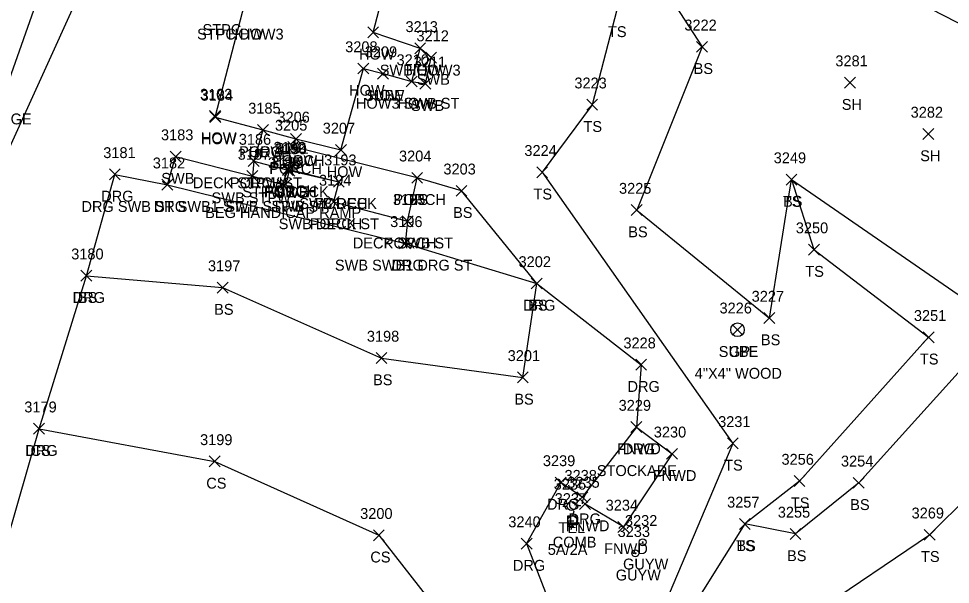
# Model space of a CAD drawing. Extents: x 1477930 to 1480780, y 774090 to 784647.
# Drawn here: x 1479511.3 to 1479682.6, y 774857.9 to 774961.9 of the extents above; entities that cross this region are included whole.
import ezdxf

# ---------------------------------------------------------------- set-up
doc = ezdxf.new("R2010")
doc.units = 0
for name, color, linetype in [('L_A', 7, 'Continuous'), ('L_C', 7, 'Continuous'), ('L_I', 7, 'Continuous'), ('L_TIC', 7, 'Continuous'), ('LAHR', 7, 'Continuous'), ('LBC', 7, 'Continuous'), ('LBF', 7, 'Continuous'), ('LELB', 7, 'Continuous'), ('LFNC', 7, 'Continuous'), ('R_A', 7, 'Continuous'), ('R_C', 7, 'Continuous'), ('R_I', 7, 'Continuous'), ('R_TIC', 7, 'Continuous'), ('RDG', 7, 'Continuous'), ('RGP', 7, 'Continuous'), ('RSW', 7, 'Continuous'), ('U_A', 7, 'Continuous'), ('U_C', 7, 'Continuous'), ('U_I', 7, 'Continuous'), ('U_TIC', 7, 'Continuous'), ('UP', 7, 'Continuous'), ('UPGW', 7, 'Continuous')]:
    doc.layers.add(name, color=color, linetype=linetype)

msp = doc.modelspace()

# ---------------------------------------------------------------- linework, layer by layer
at = {"layer": 'L_TIC'}
for points in [[(1479575.51, 774958.38), (1479577.51, 774960.38)], [(1479577.51, 774958.38), (1479575.51, 774960.38)], [(1479584.13, 774955.44), (1479586.13, 774957.44)], [(1479586.13, 774955.44), (1479584.13, 774957.44)], [(1479635.94, 774955.73), (1479637.94, 774957.73)], [(1479637.94, 774955.73), (1479635.94, 774957.73)], [(1479573.7, 774951.74), (1479575.7, 774953.74)], [(1479575.7, 774951.74), (1479573.7, 774953.74)], [(1479577.31, 774950.81), (1479579.31, 774952.81)], [(1479579.31, 774950.81), (1479577.31, 774952.81)], [(1479582.58, 774949.35), (1479584.58, 774951.35)], [(1479584.58, 774949.35), (1479582.58, 774951.35)], [(1479663.14, 774949.14), (1479665.14, 774951.14)], [(1479665.14, 774949.14), (1479663.14, 774951.14)], [(1479615.74, 774945.08), (1479617.74, 774947.08)], [(1479617.74, 774945.08), (1479615.74, 774947.08)], [(1479546.45, 774943), (1479548.45, 774945)], [(1479548.45, 774943), (1479546.45, 774945)], [(1479546.49, 774942.82), (1479548.49, 774944.82)], [(1479548.49, 774942.82), (1479546.49, 774944.82)], [(1479555.24, 774940.44), (1479557.24, 774942.44)], [(1479557.24, 774940.44), (1479555.24, 774942.44)], [(1479555.24, 774940.44), (1479557.24, 774942.44)], [(1479557.24, 774940.44), (1479555.24, 774942.44)], [(1479677.54, 774939.7), (1479679.54, 774941.7)], [(1479679.54, 774939.7), (1479677.54, 774941.7)], [(1479561.3, 774938.8), (1479563.3, 774940.8)], [(1479563.3, 774938.8), (1479561.3, 774940.8)], [(1479561.3, 774938.8), (1479563.3, 774940.8)], [(1479563.3, 774938.8), (1479561.3, 774940.8)], [(1479560.79, 774937.32), (1479562.79, 774939.32)], [(1479562.79, 774937.32), (1479560.79, 774939.32)], [(1479569.57, 774936.77), (1479571.57, 774938.77)], [(1479571.57, 774936.77), (1479569.57, 774938.77)], [(1479553.55, 774934.72), (1479555.55, 774936.72)], [(1479555.55, 774934.72), (1479553.55, 774936.72)], [(1479553.55, 774934.72), (1479555.55, 774936.72)], [(1479555.55, 774934.72), (1479553.55, 774936.72)], [(1479559.81, 774933.06), (1479561.81, 774935.06)], [(1479561.81, 774933.06), (1479559.81, 774935.06)], [(1479559.81, 774933.06), (1479561.81, 774935.06)], [(1479561.81, 774933.06), (1479559.81, 774935.06)], [(1479559.88, 774933.25), (1479561.88, 774935.25)], [(1479561.88, 774933.25), (1479559.88, 774935.25)], [(1479553.31, 774931.97), (1479555.31, 774933.97)], [(1479555.31, 774931.97), (1479553.31, 774933.97)], [(1479583.59, 774931.65), (1479585.59, 774933.65)], [(1479585.59, 774931.65), (1479583.59, 774933.65)], [(1479583.59, 774931.65), (1479585.59, 774933.65)], [(1479585.59, 774931.65), (1479583.59, 774933.65)], [(1479606.55, 774932.66), (1479608.55, 774934.66)], [(1479608.55, 774932.66), (1479606.55, 774934.66)], [(1479652.38, 774931.32), (1479654.38, 774933.32)], [(1479654.38, 774931.32), (1479652.38, 774933.32)], [(1479652.38, 774931.32), (1479654.38, 774933.32)], [(1479654.38, 774931.32), (1479652.38, 774933.32)], [(1479558.84, 774930.4), (1479560.84, 774932.4)], [(1479560.84, 774930.4), (1479558.84, 774932.4)], [(1479569.18, 774930.93), (1479571.18, 774932.93)], [(1479571.18, 774930.93), (1479569.18, 774932.93)], [(1479591.74, 774929.26), (1479593.74, 774931.26)], [(1479593.74, 774929.26), (1479591.74, 774931.26)], [(1479568.23, 774927.2), (1479570.23, 774929.2)], [(1479570.23, 774927.2), (1479568.23, 774929.2)], [(1479623.94, 774925.71), (1479625.94, 774927.71)], [(1479625.94, 774925.71), (1479623.94, 774927.71)], [(1479581.83, 774923.66), (1479583.83, 774925.66)], [(1479583.83, 774923.66), (1479581.83, 774925.66)], [(1479656.51, 774918.44), (1479658.51, 774920.44)], [(1479658.51, 774918.44), (1479656.51, 774920.44)], [(1479522.79, 774913.64), (1479524.79, 774915.64)], [(1479524.79, 774913.64), (1479522.79, 774915.64)], [(1479605.56, 774912.22), (1479607.56, 774914.22)], [(1479607.56, 774912.22), (1479605.56, 774914.22)], [(1479547.84, 774911.46), (1479549.84, 774913.46)], [(1479549.84, 774911.46), (1479547.84, 774913.46)], [(1479648.32, 774905.86), (1479650.32, 774907.86)], [(1479650.32, 774905.86), (1479648.32, 774907.86)], [(1479677.57, 774902.32), (1479679.57, 774904.32)], [(1479679.57, 774902.32), (1479677.57, 774904.32)], [(1479577.03, 774898.51), (1479579.03, 774900.51)], [(1479579.03, 774898.51), (1479577.03, 774900.51)], [(1479603, 774894.95), (1479605, 774896.95)], [(1479605, 774894.95), (1479603, 774896.95)], [(1479514.09, 774885.51), (1479516.09, 774887.51)], [(1479516.09, 774885.51), (1479514.09, 774887.51)], [(1479623.88, 774885.81), (1479625.88, 774887.81)], [(1479625.88, 774885.81), (1479623.88, 774887.81)], [(1479641.59, 774882.82), (1479643.59, 774884.82)], [(1479643.59, 774882.82), (1479641.59, 774884.82)], [(1479630.42, 774880.9), (1479632.42, 774882.9)], [(1479632.42, 774880.9), (1479630.42, 774882.9)], [(1479546.39, 774879.5), (1479548.39, 774881.5)], [(1479548.39, 774879.5), (1479546.39, 774881.5)], [(1479653.86, 774875.89), (1479655.86, 774877.89)], [(1479655.86, 774875.89), (1479653.86, 774877.89)], [(1479664.73, 774875.56), (1479666.73, 774877.56)], [(1479666.73, 774875.56), (1479664.73, 774877.56)], [(1479614.44, 774871.66), (1479616.44, 774873.66)], [(1479616.44, 774871.66), (1479614.44, 774873.66)], [(1479643.81, 774868.01), (1479645.81, 774870.01)], [(1479645.81, 774868.01), (1479643.81, 774870.01)], [(1479643.81, 774868.01), (1479645.81, 774870.01)], [(1479645.81, 774868.01), (1479643.81, 774870.01)], [(1479576.54, 774865.92), (1479578.54, 774867.92)], [(1479578.54, 774865.92), (1479576.54, 774867.92)], [(1479621.49, 774867.45), (1479623.49, 774869.45)], [(1479623.49, 774867.45), (1479621.49, 774869.45)], [(1479653.12, 774866.16), (1479655.12, 774868.16)], [(1479655.12, 774866.16), (1479653.12, 774868.16)], [(1479677.77, 774866.01), (1479679.77, 774868.01)], [(1479679.77, 774866.01), (1479677.77, 774868.01)]]:
    msp.add_lwpolyline(points, dxfattribs=at)
at = {"layer": 'LAHR'}
msp.add_lwpolyline([(1479504.17, 774926.13), (1479508.53, 774947.47), (1479523.21, 774989.27)], dxfattribs=at)
at = {"layer": 'LBC'}
msp.add_lwpolyline([(1479558.34, 774985.07), (1479554.33, 774969.65), (1479552.4, 774963.07), (1479547.45, 774944), (1479547.49, 774943.82), (1479556.24, 774941.44), (1479562.3, 774939.8), (1479570.57, 774937.77), (1479574.7, 774952.74), (1479578.31, 774951.81), (1479583.58, 774950.35), (1479585.13, 774956.44), (1479576.51, 774959.38), (1479581.64, 774979.15)], dxfattribs=at)
at = {"layer": 'LBF'}
for points in [[(1479556.24, 774941.44), (1479554.55, 774935.72), (1479560.81, 774934.06), (1479560.88, 774934.25), (1479570.18, 774931.93)], [(1479569.23, 774928.2), (1479582.83, 774924.66), (1479584.59, 774932.65), (1479561.79, 774938.32), (1479562.3, 774939.8)], [(1479554.55, 774935.72), (1479554.31, 774932.97)], [(1479559.84, 774931.4), (1479560.81, 774934.06)]]:
    msp.add_lwpolyline(points, dxfattribs=at)
at = {"layer": 'LELB'}
for points in [[(1479698.67, 774953.6), (1479671.51, 774967.57), (1479656.01, 774975.64), (1479671.2, 774989.34), (1479658.3, 774999.09), (1479637.91, 774996.32), (1479627.6, 775009.41), (1479640.63, 775024.03), (1479643.43, 775043.81), (1479668.33, 775036.3), (1479698.57, 775024.31)], [(1479657.71, 774852.79), (1479678.77, 774867.01), (1479701, 774889.08), (1479732.59, 774912.18), (1479741.3, 774922.23), (1479718.58, 774955.17), (1479686.39, 774981.9), (1479667.59, 775015.02), (1479668.33, 775036.3)], [(1479580.44, 774995.69), (1479587.48, 775002.68), (1479612.24, 774984.69), (1479628.11, 774970.45), (1479636.94, 774956.73), (1479624.94, 774926.71), (1479649.32, 774906.86), (1479653.38, 774932.32), (1479686.61, 774909.39), (1479687.43, 774900.61), (1479665.73, 774876.56), (1479654.12, 774867.16), (1479644.81, 774869.01), (1479633.41, 774850.84), (1479636.06, 774836.76), (1479657.71, 774852.79)], [(1479479.66, 774839.55), (1479495.29, 774875.17), (1479490.05, 774880.63), (1479497.69, 774904.01), (1479504.17, 774926.13), (1479524, 774969.76), (1479529.8, 774996.91)], [(1479581.64, 774979.15), (1479580.44, 774995.69), (1479607.54, 774976.74), (1479621.25, 774963.52), (1479616.74, 774946.08), (1479607.55, 774933.66), (1479642.59, 774883.82), (1479625.12, 774842.55), (1479619.24, 774831.72)], [(1479523.79, 774914.64), (1479548.84, 774912.46), (1479578.03, 774899.51), (1479604, 774895.95), (1479606.56, 774913.22), (1479592.74, 774930.26), (1479584.59, 774932.65)], [(1479653.38, 774932.32), (1479657.51, 774919.44), (1479678.57, 774903.32), (1479654.86, 774876.89), (1479644.81, 774869.01)], [(1479515.09, 774886.51), (1479547.39, 774880.5), (1479577.54, 774866.92), (1479595.04, 774844.48), (1479611.81, 774847.06)]]:
    msp.add_lwpolyline(points, dxfattribs=at)
at = {"layer": 'LFNC'}
msp.add_lwpolyline([(1479624.88, 774886.81), (1479631.42, 774881.9), (1479622.49, 774868.45), (1479615.44, 774872.66)], dxfattribs=at)
at = {"layer": 'R_TIC'}
for points in [[(1479584.13, 774955.44), (1479586.13, 774957.44)], [(1479586.13, 774955.44), (1479584.13, 774957.44)], [(1479586.15, 774953.75), (1479588.15, 774955.75)], [(1479588.15, 774953.75), (1479586.15, 774955.75)], [(1479582.58, 774949.35), (1479584.58, 774951.35)], [(1479584.58, 774949.35), (1479582.58, 774951.35)], [(1479585.09, 774948.94), (1479587.09, 774950.94)], [(1479587.09, 774948.94), (1479585.09, 774950.94)], [(1479539.2, 774935.55), (1479541.2, 774937.55)], [(1479541.2, 774935.55), (1479539.2, 774937.55)], [(1479560.13, 774932.96), (1479562.13, 774934.96)], [(1479562.13, 774932.96), (1479560.13, 774934.96)], [(1479528.03, 774932.27), (1479530.03, 774934.27)], [(1479530.03, 774932.27), (1479528.03, 774934.27)], [(1479553.31, 774931.97), (1479555.31, 774933.97)], [(1479555.31, 774931.97), (1479553.31, 774933.97)], [(1479537.69, 774930.37), (1479539.69, 774932.37)], [(1479539.69, 774930.37), (1479537.69, 774932.37)], [(1479537.69, 774930.37), (1479539.69, 774932.37)], [(1479539.69, 774930.37), (1479537.69, 774932.37)], [(1479537.69, 774930.37), (1479539.69, 774932.37)], [(1479539.69, 774930.37), (1479537.69, 774932.37)], [(1479558.84, 774930.4), (1479560.84, 774932.4)], [(1479560.84, 774930.4), (1479558.84, 774932.4)], [(1479559.46, 774930.43), (1479561.46, 774932.43)], [(1479561.46, 774930.43), (1479559.46, 774932.43)], [(1479569.18, 774930.93), (1479571.18, 774932.93)], [(1479571.18, 774930.93), (1479569.18, 774932.93)], [(1479568.23, 774927.2), (1479570.23, 774929.2)], [(1479570.23, 774927.2), (1479568.23, 774929.2)], [(1479581.83, 774923.66), (1479583.83, 774925.66)], [(1479583.83, 774923.66), (1479581.83, 774925.66)], [(1479581.37, 774919.59), (1479583.37, 774921.59)], [(1479583.37, 774919.59), (1479581.37, 774921.59)], [(1479581.37, 774919.59), (1479583.37, 774921.59)], [(1479583.37, 774919.59), (1479581.37, 774921.59)], [(1479581.37, 774919.59), (1479583.37, 774921.59)], [(1479583.37, 774919.59), (1479581.37, 774921.59)], [(1479522.79, 774913.64), (1479524.79, 774915.64)], [(1479524.79, 774913.64), (1479522.79, 774915.64)], [(1479605.56, 774912.22), (1479607.56, 774914.22)], [(1479607.56, 774912.22), (1479605.56, 774914.22)], [(1479624.75, 774897.28), (1479626.75, 774899.28)], [(1479626.75, 774897.28), (1479624.75, 774899.28)], [(1479514.09, 774885.51), (1479516.09, 774887.51)], [(1479516.09, 774885.51), (1479514.09, 774887.51)], [(1479623.88, 774885.81), (1479625.88, 774887.81)], [(1479625.88, 774885.81), (1479623.88, 774887.81)], [(1479609.96, 774875.63), (1479611.96, 774877.63)], [(1479611.96, 774875.63), (1479609.96, 774877.63)], [(1479613.93, 774872.93), (1479615.93, 774874.93)], [(1479615.93, 774872.93), (1479613.93, 774874.93)], [(1479603.69, 774864.39), (1479605.69, 774866.39)], [(1479605.69, 774864.39), (1479603.69, 774866.39)]]:
    msp.add_lwpolyline(points, dxfattribs=at)
at = {"layer": 'RDG'}
for points in [[(1479509.08, 774838.11), (1479503.08, 774844.64), (1479515.09, 774886.51), (1479523.79, 774914.64), (1479529.03, 774933.27), (1479538.69, 774931.37)], [(1479582.37, 774920.59), (1479606.56, 774913.22), (1479625.75, 774898.28), (1479624.88, 774886.81), (1479614.93, 774873.93), (1479610.96, 774876.63), (1479604.69, 774865.39), (1479611.81, 774847.06), (1479619.24, 774831.72), (1479623.05, 774823.66)]]:
    msp.add_lwpolyline(points, dxfattribs=at)
at = {"layer": 'RGP'}
msp.add_line((1479643.46, 774904.7), (1479643.46, 774904.7), dxfattribs=at)
for radius in [1.25, 0.0833]:
    msp.add_circle((1479643.46, 774904.7), radius, dxfattribs=at)
at = {"layer": 'RSW'}
for points in [[(1479583.58, 774950.35), (1479586.09, 774949.94), (1479587.15, 774954.75), (1479585.13, 774956.44)], [(1479538.69, 774931.37), (1479540.2, 774936.55), (1479554.31, 774932.97), (1479559.84, 774931.4), (1479560.46, 774931.43), (1479561.13, 774933.96), (1479570.18, 774931.93), (1479569.23, 774928.2)], [(1479538.69, 774931.37), (1479582.37, 774920.59)], [(1479582.83, 774924.66), (1479582.37, 774920.59)]]:
    msp.add_lwpolyline(points, dxfattribs=at)
at = {"layer": 'U_TIC'}
for points in [[(1479577.31, 774950.81), (1479579.31, 774952.81)], [(1479579.31, 774950.81), (1479577.31, 774952.81)], [(1479642.46, 774903.7), (1479644.46, 774905.7)], [(1479644.46, 774903.7), (1479642.46, 774905.7)]]:
    msp.add_lwpolyline(points, dxfattribs=at)
at = {"layer": 'UP'}
for p, q in [((1479611.33, 774872.3), (1479612.16, 774872.3)), ((1479612.99, 774872.31), (1479612.99, 774872.31)), ((1479613.37, 774871.33), (1479613.12, 774870.5)), ((1479614.66, 774872.31), (1479613.82, 774872.31)), ((1479613.82, 774872.31), (1479613.82, 774872.31)), ((1479614.66, 774872.31), (1479614.66, 774872.31)), ((1479612.29, 774868.83), (1479612.29, 774870.5)), ((1479612.29, 774870.5), (1479613.96, 774870.5)), ((1479613.12, 774869.66), (1479613.12, 774869.66)), ((1479613.96, 774870.5), (1479613.96, 774868.83)), ((1479613.96, 774868.83), (1479612.29, 774868.83)), ((1479612.87, 774868), (1479613.12, 774868.83))]:
    msp.add_line(p, q, dxfattribs=at)
for centre in [(1479612.99, 774872.31), (1479613.12, 774869.66)]:
    msp.add_circle(centre, 0.833, dxfattribs=at)
at = {"layer": 'UPGW'}
for centre, radius in [((1479626.03, 774865.63), 0.625), ((1479626.03, 774865.63), 0.0833), ((1479624.69, 774863.61), 0.625), ((1479624.69, 774863.61), 0.0833)]:
    msp.add_circle(centre, radius, dxfattribs=at)

# ---------------------------------------------------------------- texts
at = {"layer": 'L_A'}
for s, p in [('STPC', (1479545.14, 774958.9)), ('TS', (1479619.65, 774958.52)), ('STPC HOW3', (1479544.14, 774958.07)), ('HOW', (1479549.79, 774958.07)), ('HOW', (1479573.9, 774954.38)), ('BS', (1479635.39, 774951.73)), ('HOW', (1479582.51, 774951.44)), ('HOW', (1479572.08, 774947.74)), ('HOW', (1479575.69, 774946.81)), ('HOW', (1479580.96, 774945.35)), ('SH', (1479662.62, 774945.14)), ('HEDGE', (1479504.23, 774942.47)), ('TS', (1479615.15, 774941.08)), ('HOW', (1479544.84, 774939)), ('HOW', (1479544.88, 774938.82)), ('PORCH', (1479551.86, 774936.44)), ('HOW', (1479553.62, 774936.44)), ('PORCH', (1479557.92, 774934.8)), ('HOW', (1479559.69, 774934.8)), ('SH', (1479677.03, 774935.7)), ('PORCH', (1479557.41, 774933.32)), ('HOW', (1479567.96, 774932.77)), ('DECK STPW ST', (1479543.36, 774930.72)), ('PORCH', (1479550.17, 774930.72)), ('PORCH', (1479556.5, 774929.25)), ('SWB STPW', (1479546.8, 774927.97)), ('STPW DECK', (1479552.44, 774929.06)), ('PORCH', (1479556.43, 774929.06)), ('PORCH', (1479580.22, 774927.65)), ('BS', (1479583.03, 774927.65)), ('TS', (1479605.96, 774928.66)), ('SWB STPW ST', (1479549.33, 774926.4)), ('PORCH', (1479565.8, 774926.93)), ('TS', (1479651.79, 774927.32)), ('BS', (1479651.82, 774927.32)), ('BS', (1479591.19, 774925.26)), ('PORCH', (1479564.85, 774923.2)), ('BS', (1479623.38, 774921.71)), ('PORCH', (1479578.46, 774919.66)), ('TS', (1479655.92, 774914.44)), ('BS', (1479522.23, 774909.64)), ('BS', (1479547.28, 774907.46)), ('BS', (1479605, 774908.22)), ('BS', (1479647.76, 774901.86)), ('TS', (1479676.98, 774898.32)), ('BS', (1479576.48, 774894.51)), ('BS', (1479602.44, 774890.95)), ('CS', (1479513.53, 774881.51)), ('FNWD', (1479621.34, 774881.81)), ('TS', (1479641, 774878.82)), ('FNWD', (1479627.88, 774876.9)), ('CS', (1479545.83, 774875.5)), ('TS', (1479653.27, 774871.89)), ('BS', (1479664.17, 774871.56)), ('FNWD', (1479611.91, 774867.66)), ('FNWD', (1479618.95, 774863.45)), ('TS', (1479643.21, 774864.01)), ('BS', (1479643.25, 774864.01)), ('CS', (1479575.98, 774861.92)), ('BS', (1479652.56, 774862.16)), ('TS', (1479677.18, 774862.01))]:
    msp.add_text(s, height=2, dxfattribs=at).set_placement(p)
at = {"layer": 'L_C'}
msp.add_text('BEG HANDICAP RAMP', height=2, dxfattribs=at).set_placement((1479545.63, 774925.25))
at = {"layer": 'L_I'}
for s, p in [('3213', (1479582.44, 774959.44)), ('3222', (1479633.69, 774959.73)), ('3208', (1479571.36, 774955.74)), ('3209', (1479574.96, 774954.81)), ('3210', (1479580.8, 774953.35)), ('3281', (1479661.44, 774953.14)), ('3223', (1479613.48, 774949.08)), ('3103', (1479544.68, 774947)), ('3184', (1479544.8, 774946.82)), ('3185', (1479553.54, 774944.44)), ('3185', (1479553.54, 774944.44)), ('3282', (1479675.28, 774943.7)), ('3205', (1479558.45, 774941.32)), ('3206', (1479558.91, 774942.8)), ('3206', (1479558.91, 774942.8)), ('3207', (1479567.23, 774940.77)), ('3186', (1479551.8, 774938.72)), ('3186', (1479551.8, 774938.72)), ('3192', (1479558.19, 774937.25)), ('3191', (1479558.68, 774937.06)), ('3191', (1479558.68, 774937.06)), ('3224', (1479604.29, 774936.66)), ('3187', (1479551.61, 774935.97)), ('3188', (1479557.15, 774934.4)), ('3193', (1479567.49, 774934.93)), ('3204', (1479581.25, 774935.65)), ('3204', (1479581.25, 774935.65)), ('3249', (1479650.11, 774935.32)), ('3249', (1479650.11, 774935.32)), ('3203', (1479589.41, 774933.26)), ('3194', (1479566.54, 774931.2)), ('3225', (1479621.68, 774929.71)), ('3195', (1479580.14, 774927.66)), ('3250', (1479654.17, 774922.44)), ('3180', (1479521.01, 774917.64)), ('3202', (1479603.22, 774916.22)), ('3197', (1479546.14, 774915.46)), ('3227', (1479646.06, 774909.86)), ('3251', (1479675.87, 774906.32)), ('3198', (1479575.34, 774902.51)), ('3201', (1479601.22, 774898.95)), ('3179', (1479512.39, 774889.51)), ('3229', (1479621.61, 774889.81)), ('3231', (1479639.9, 774886.82)), ('3230', (1479628.07, 774884.9)), ('3199', (1479544.69, 774883.5)), ('3256', (1479651.54, 774879.89)), ('3254', (1479662.47, 774879.56)), ('3235', (1479612.18, 774875.66)), ('3234', (1479619.23, 774871.45)), ('3257', (1479641.55, 774872.01)), ('3257', (1479641.55, 774872.01)), ('3200', (1479574.11, 774869.92)), ('3255', (1479650.86, 774870.16)), ('3269', (1479675.45, 774870.01))]:
    msp.add_text(s, height=2, dxfattribs=at).set_placement(p)
at = {"layer": 'R_A'}
for s, p in [('SWB HOW3', (1479577.71, 774951.44)), ('SWB', (1479584.51, 774949.75)), ('HOW3 SWB ST', (1479573.33, 774945.35)), ('SWB', (1479583.45, 774944.94)), ('SWB', (1479537.56, 774931.55)), ('DRG', (1479526.52, 774928.27)), ('SWB STPW', (1479546.8, 774927.97)), ('SWB', (1479558.5, 774928.96)), ('DRG SWB ST SWB1 ST', (1479522.89, 774926.37)), ('DRG SWB ST SWB1 ST', (1479522.89, 774926.37)), ('DRG', (1479536.18, 774926.37)), ('SWB STPW ST', (1479549.33, 774926.4)), ('SWB', (1479557.82, 774926.43)), ('SWB DECK', (1479562.92, 774926.93)), ('SWB DECK ST', (1479559.14, 774923.2)), ('DECK SWB ST', (1479572.75, 774919.66)), ('SWB SWB1 DRG ST', (1479569.47, 774915.59)), ('SWB SWB1 DRG ST', (1479569.47, 774915.59)), ('DRG', (1479579.86, 774915.59)), ('DRG', (1479521.27, 774909.64)), ('DRG', (1479604.05, 774908.22)), ('GP', (1479641.9, 774899.7)), ('DRG', (1479623.24, 774893.28)), ('DRG', (1479512.57, 774881.51)), ('DRG', (1479622.37, 774881.81)), ('DRG', (1479608.45, 774871.63)), ('DRG', (1479612.42, 774868.93)), ('DRG', (1479602.18, 774860.39))]:
    msp.add_text(s, height=2, dxfattribs=at).set_placement(p)
at = {"layer": 'R_C'}
for s, p in [('4"X4" WOOD', (1479635.6, 774895.7)), ('STOCKADE', (1479617.6, 774877.81))]:
    msp.add_text(s, height=2, dxfattribs=at).set_placement(p)
at = {"layer": 'R_I'}
for s, p in [('3213', (1479582.44, 774959.44)), ('3212', (1479584.46, 774957.75)), ('3210', (1479580.8, 774953.35)), ('3211', (1479583.96, 774952.94)), ('3183', (1479537.51, 774939.55)), ('3181', (1479526.9, 774936.27)), ('3190', (1479558.35, 774936.96)), ('3182', (1479536, 774934.37)), ('3182', (1479536, 774934.37)), ('3182', (1479536, 774934.37)), ('3187', (1479551.61, 774935.97)), ('3188', (1479557.15, 774934.4)), ('3189', (1479557.76, 774934.43)), ('3193', (1479567.49, 774934.93)), ('3194', (1479566.54, 774931.2)), ('3195', (1479580.14, 774927.66)), ('3196', (1479579.62, 774923.59)), ('3196', (1479579.62, 774923.59)), ('3196', (1479579.62, 774923.59)), ('3180', (1479521.01, 774917.64)), ('3202', (1479603.22, 774916.22)), ('3226', (1479640.15, 774907.7)), ('3228', (1479622.49, 774901.28)), ('3179', (1479512.39, 774889.51)), ('3229', (1479621.61, 774889.81)), ('3239', (1479607.69, 774879.63)), ('3238', (1479611.67, 774876.93)), ('3240', (1479601.34, 774868.39))]:
    msp.add_text(s, height=2, dxfattribs=at).set_placement(p)
at = {"layer": 'U_A'}
for s, p in [('SUBE', (1479574.84, 774946.81)), ('SUBE', (1479640, 774899.7)), ('TEL', (1479610.55, 774867.31)), ('COMB', (1479609.51, 774864.66)), ('GUYW', (1479622.42, 774860.63)), ('GUYW', (1479621.08, 774858.61))]:
    msp.add_text(s, height=2, dxfattribs=at).set_placement(p)
at = {"layer": 'U_C'}
msp.add_text('5A/2A', height=2, dxfattribs=at).set_placement((1479608.59, 774863.31))
at = {"layer": 'U_I'}
for s, p in [('3209', (1479574.96, 774954.81)), ('3226', (1479640.15, 774907.7)), ('3236', (1479609.68, 774875.31)), ('3237', (1479609.86, 774872.66)), ('3232', (1479622.77, 774868.63)), ('3233', (1479621.43, 774866.61))]:
    msp.add_text(s, height=2, dxfattribs=at).set_placement(p)

doc.saveas('drawing.dxf')
